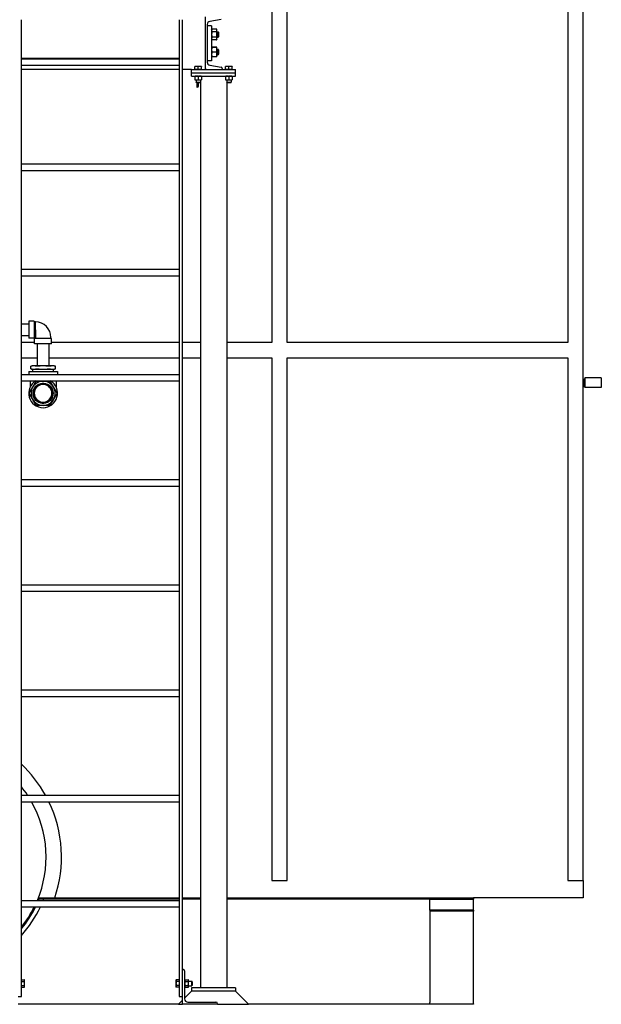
# Model space of a CAD drawing. Header units: inches. Extents: x 24 to 1128, y -69 to 748.
# Tile 545 of 656: x 984 to 1050, y 162 to 275. Entities that reach past the tile are written whole.
import ezdxf

# ---------------------------------------------------------------- set-up
doc = ezdxf.new("R2010")
doc.units = ezdxf.units.IN
doc.header["$LTSCALE"] = 32
doc.header["$MEASUREMENT"] = 0
doc.layers.add('Visible (ANSI)', color=7, linetype='Continuous', lineweight=30)

msp = doc.modelspace()

# ---------------------------------------------------------------- linework, layer by layer
at = {"layer": 'Visible (ANSI)'}
for p, q in [((1048.03453, 176.36817), (1048.03453, 339.23367)), ((1012.53453, 285.73367), (1012.53453, 237.73367)), ((1014.28453, 237.73367), (1014.28453, 285.73367)), ((1046.28453, 285.73367), (1046.28453, 237.73367)), ((983.95453, 163.10867), (983.95453, 274.54801)), ((1001.95453, 274.54801), (1001.95453, 163.10867)), ((1002.32953, 163.10867), (1002.32953, 274.54801)), ((1004.95453, 268.85867), (1004.95453, 274.85867)), ((1006.73134, 274.56851), (1005.44092, 274.35257)), ((1005.15453, 274.01427), (1005.15453, 269.70307)), ((1005.65453, 273.85867), (1005.15453, 273.85867)), ((1005.65453, 273.85867), (1005.65453, 269.85867)), ((1005.65453, 273.38967), (1005.69284, 273.47182)), ((1006.22523, 273.47182), (1005.69284, 273.47182)), ((1006.22523, 273.16524), (1005.69284, 273.16524)), ((1006.26353, 273.38967), (1006.22523, 273.47182)), ((1006.26353, 273.31853), (1006.26353, 273.38967)), ((1006.26353, 272.85867), (1006.26353, 273.31853)), ((1006.26353, 273.17117), (1006.40046, 273.17117)), ((1006.40046, 272.54617), (1006.40046, 273.17117)), ((1006.45454, 273.1154), (1006.40046, 273.17117)), ((1006.45454, 273.1154), (1006.45454, 272.60194)), ((1005.65453, 272.32767), (1005.69284, 272.24552)), ((1006.22523, 272.5521), (1005.69284, 272.5521)), ((1006.22523, 272.24552), (1005.69284, 272.24552)), ((1006.26353, 272.32767), (1006.22523, 272.24552)), ((1006.26353, 272.39881), (1006.26353, 272.85867)), ((1006.26353, 272.54617), (1006.40046, 272.54617)), ((1006.26353, 272.32767), (1006.26353, 272.39881)), ((1006.45454, 272.60194), (1006.40046, 272.54617)), ((1005.65453, 271.38967), (1005.65463, 271.38987)), ((1006.22523, 271.39798), (1005.69284, 271.39798)), ((1006.22523, 271.38095), (1005.69284, 271.38095)), ((1006.22523, 270.84163), (1005.69284, 270.84163)), ((1006.26353, 271.38967), (1006.26344, 271.38987)), ((1006.26353, 271.38946), (1006.26353, 271.38967)), ((1006.26353, 271.11129), (1006.26353, 271.38946)), ((1006.26353, 271.17117), (1006.40046, 271.17117)), ((1006.26353, 270.58049), (1006.26353, 271.11129)), ((1006.40046, 270.54617), (1006.40046, 271.17117)), ((1006.45454, 271.1154), (1006.40046, 271.17117)), ((1006.45454, 271.1154), (1006.45454, 270.60194)), ((1001.95453, 270.10867), (983.95453, 270.10867)), ((983.95453, 270.09367), (1001.95453, 270.09367)), ((1005.65453, 269.85867), (1005.15453, 269.85867)), ((1005.65453, 270.32767), (1005.65463, 270.32746)), ((1006.22523, 270.31936), (1005.69284, 270.31936)), ((1006.26353, 270.32767), (1006.26344, 270.32746)), ((1006.26353, 270.32767), (1006.26353, 270.58049)), ((1006.26353, 270.54617), (1006.40046, 270.54617)), ((1006.45454, 270.60194), (1006.40046, 270.54617)), ((983.95453, 269.34367), (1001.95453, 269.34367)), ((1001.95453, 268.85867), (983.95453, 268.85867)), ((1003.37453, 268.85867), (1002.32953, 268.85867)), ((1003.37453, 268.85867), (1008.37453, 268.85867)), ((1003.37453, 268.48367), (1003.37453, 268.85867)), ((1003.37453, 268.48367), (1008.37453, 268.48367)), ((1003.37453, 268.48367), (1008.37453, 268.48367)), ((1003.37453, 268.10867), (1003.37453, 268.48367)), ((1003.93703, 269.22267), (1003.74953, 269.22267)), ((1003.74953, 268.85867), (1003.74953, 269.18918)), ((1003.93703, 268.85867), (1003.74953, 268.85867)), ((1003.74953, 268.85867), (1003.74953, 268.85867)), ((1004.31203, 269.22267), (1003.93703, 269.22267)), ((1004.12453, 268.85867), (1003.93703, 268.85867)), ((1004.12453, 268.85867), (1004.12453, 269.18918)), ((1004.31203, 268.85867), (1004.12453, 268.85867)), ((1004.49953, 269.22267), (1004.31203, 269.22267)), ((1004.49953, 268.85867), (1004.31203, 268.85867)), ((1004.49953, 268.85867), (1004.49953, 269.18918)), ((1004.49953, 268.85867), (1004.49953, 268.85867)), ((1004.95453, 268.97968), (1004.95453, 268.85867)), ((1005.44092, 269.36477), (1006.73134, 269.14883)), ((1006.87453, 268.97968), (1006.87453, 268.85867)), ((1007.43703, 269.22267), (1007.24953, 269.22267)), ((1007.24953, 268.85867), (1007.24953, 269.18918)), ((1007.43703, 268.85867), (1007.24953, 268.85867)), ((1007.24953, 268.85867), (1007.24953, 268.85867)), ((1007.81203, 269.22267), (1007.43703, 269.22267)), ((1007.62453, 268.85867), (1007.43703, 268.85867)), ((1007.62453, 268.85867), (1007.62453, 269.18918)), ((1007.81203, 268.85867), (1007.62453, 268.85867)), ((1007.99953, 269.22267), (1007.81203, 269.22267)), ((1007.99953, 268.85867), (1007.81203, 268.85867)), ((1007.99953, 268.85867), (1007.99953, 269.18918)), ((1007.99953, 268.85867), (1007.99953, 268.85867)), ((1008.37453, 268.48367), (1008.37453, 268.85867)), ((1008.37453, 268.10867), (1008.37453, 268.48367)), ((1003.37453, 268.10867), (1008.37453, 268.10867)), ((1003.74953, 268.07518), (1003.74953, 267.70416)), ((1003.74953, 267.67067), (1003.93703, 267.67067)), ((1003.87453, 267.67067), (1003.87453, 267.40444)), ((1003.87453, 267.40444), (1004.37453, 267.40444)), ((1003.92172, 267.35867), (1003.87453, 267.40444)), ((1004.32734, 267.35867), (1003.92172, 267.35867)), ((1003.93703, 267.67067), (1004.31203, 267.67067)), ((1003.95453, 267.35867), (1003.95453, 266.85867)), ((1004.12453, 268.07518), (1004.12453, 267.70416)), ((1004.14253, 266.97867), (1004.14253, 267.35867)), ((1004.31203, 267.67067), (1004.49953, 267.67067)), ((1004.32734, 267.35867), (1004.37453, 267.40444)), ((1004.37453, 267.67067), (1004.37453, 267.40444)), ((1004.37453, 267.40444), (1004.37453, 164.10867)), ((1004.49953, 268.07518), (1004.49953, 267.70416)), ((1007.24953, 268.07518), (1007.24953, 267.70416)), ((1007.24953, 267.67067), (1007.43703, 267.67067)), ((1007.37453, 267.67067), (1007.37453, 267.40444)), ((1007.37453, 267.40444), (1007.37453, 164.10867)), ((1007.37453, 267.40444), (1007.87453, 267.40444)), ((1007.42172, 267.35867), (1007.37453, 267.40444)), ((1007.82734, 267.35867), (1007.42172, 267.35867)), ((1007.43703, 267.67067), (1007.81203, 267.67067)), ((1007.62453, 268.07518), (1007.62453, 267.70416)), ((1007.81203, 267.67067), (1007.99953, 267.67067)), ((1007.82734, 267.35867), (1007.87453, 267.40444)), ((1007.87453, 267.67067), (1007.87453, 267.40444)), ((1007.99953, 268.07518), (1007.99953, 267.70416)), ((1003.95453, 266.85867), (1004.02253, 266.85867)), ((983.95453, 258.09367), (1001.95453, 258.09367)), ((983.95453, 257.34367), (1001.95453, 257.34367)), ((983.95453, 246.09367), (1001.95453, 246.09367)), ((983.95453, 245.34367), (1001.95453, 245.34367)), ((983.95453, 239.84382), (984.80581, 239.84382)), ((984.80581, 240.16132), (984.80581, 238.21132)), ((985.42581, 240.16132), (984.80581, 240.16132)), ((985.42581, 240.16132), (985.42581, 238.21132)), ((985.55236, 240.07632), (985.42581, 240.07632)), ((985.55158, 239.18882), (985.55236, 240.08132)), ((983.95453, 238.52882), (984.80581, 238.52882)), ((985.42581, 238.21132), (984.80581, 238.21132)), ((985.54581, 238.29632), (985.42581, 238.29632)), ((987.41081, 238.17632), (985.46081, 238.17632)), ((985.46081, 237.55632), (985.46081, 238.17632)), ((985.55581, 238.30632), (985.54581, 238.29632)), ((985.54581, 238.17632), (985.54581, 238.29632)), ((985.55581, 239.18882), (985.55581, 238.30632)), ((987.32581, 238.17632), (987.32581, 238.30632)), ((987.41081, 237.55632), (987.41081, 238.17632)), ((985.46081, 237.73367), (983.95453, 237.73367)), ((987.41081, 237.55632), (985.46081, 237.55632)), ((985.77831, 237.55632), (985.77831, 235.05632)), ((987.09331, 237.55632), (987.09331, 235.05632)), ((1001.95453, 237.73367), (987.41081, 237.73367)), ((1004.37453, 237.73367), (1002.32953, 237.73367)), ((1012.53453, 237.73367), (1007.37453, 237.73367)), ((1046.28453, 237.73367), (1014.28453, 237.73367)), ((983.95453, 235.98367), (985.77831, 235.98367)), ((987.09331, 235.98367), (1001.95453, 235.98367)), ((1002.32953, 235.98367), (1004.37453, 235.98367)), ((1007.37453, 235.98367), (1012.53453, 235.98367)), ((1012.53453, 235.98367), (1012.53453, 176.36817)), ((1014.28453, 235.98367), (1046.28453, 235.98367)), ((1014.28453, 176.36817), (1014.28453, 235.98367)), ((1046.28453, 235.98367), (1046.28453, 176.36817)), ((985.18581, 235.05632), (985.02144, 235.01228)), ((985.02144, 234.72537), (985.02144, 235.01228)), ((985.35328, 235.05632), (985.18581, 235.05632)), ((986.43581, 235.05632), (985.35328, 235.05632)), ((987.51834, 235.05632), (986.43581, 235.05632)), ((987.68581, 235.05632), (987.51834, 235.05632)), ((987.68581, 235.05632), (987.85018, 235.01228)), ((987.85018, 234.72537), (987.85018, 235.01228)), ((983.95453, 234.09367), (1001.95453, 234.09367)), ((984.79581, 234.43132), (988.07581, 234.43132)), ((984.79581, 234.43132), (984.79581, 234.09367)), ((985.18581, 234.68132), (985.02144, 234.72537)), ((985.18581, 234.68132), (985.35328, 234.68132)), ((985.25923, 234.43132), (985.24831, 234.68132)), ((985.35328, 234.68132), (986.43581, 234.68132)), ((986.43581, 234.68132), (987.51834, 234.68132)), ((987.51834, 234.68132), (987.68581, 234.68132)), ((987.6124, 234.43132), (987.62331, 234.68132)), ((987.68581, 234.68132), (987.85018, 234.72537)), ((988.07581, 234.43132), (988.07581, 234.09367)), ((1048.21529, 233.6942), (1048.21529, 232.5742)), ((1050.09529, 233.6942), (1048.21529, 233.6942)), ((1050.09529, 233.6942), (1050.09529, 232.5742)), ((983.95453, 233.34367), (1001.95453, 233.34367)), ((984.95581, 233.34367), (984.95581, 232.63786)), ((986.34206, 232.94261), (986.34206, 233.03673)), ((986.52956, 233.03673), (986.52956, 232.94261)), ((987.91581, 233.34367), (987.91581, 232.63786)), ((1048.03453, 233.5542), (1048.15279, 233.5542)), ((1048.03453, 232.7142), (1048.15279, 232.7142)), ((1048.15279, 232.7142), (1048.15279, 233.5542)), ((1048.21529, 233.55256), (1048.15279, 233.5542)), ((1048.21529, 232.71584), (1048.15279, 232.7142)), ((1050.09529, 232.5742), (1048.21529, 232.5742)), ((986.34206, 230.82592), (986.34206, 230.92003)), ((986.52956, 230.92003), (986.52956, 230.82592)), ((983.95453, 222.09367), (1001.95453, 222.09367)), ((983.95453, 221.34367), (1001.95453, 221.34367)), ((983.95453, 210.09367), (1001.95453, 210.09367)), ((983.95453, 209.34367), (1001.95453, 209.34367)), ((983.95453, 198.09367), (1001.95453, 198.09367)), ((983.95453, 197.34367), (1001.95453, 197.34367)), ((983.95453, 186.09367), (1001.95453, 186.09367)), ((983.95453, 185.34367), (1001.95453, 185.34367)), ((1012.53453, 176.36817), (1014.28453, 176.36817)), ((1046.28453, 176.36817), (1048.03453, 176.36817)), ((1048.03453, 176.36817), (1048.03453, 174.36817)), ((983.95453, 174.09367), (1001.95453, 174.09367)), ((1001.95453, 174.23367), (985.84141, 174.23367)), ((985.89534, 174.36817), (987.75919, 174.36817)), ((1001.95453, 174.23367), (986.51373, 174.23367)), ((987.75919, 174.36817), (1001.95453, 174.36817)), ((1002.32953, 174.36817), (1004.37453, 174.36817)), ((1004.37453, 174.23367), (1002.32953, 174.23367)), ((1004.37453, 174.23367), (1002.32953, 174.23367)), ((1007.37453, 174.36817), (1035.53453, 174.36817)), ((1030.53453, 174.23367), (1007.37453, 174.23367)), ((1030.53453, 174.23367), (1007.37453, 174.23367)), ((1030.53453, 174.23367), (1035.53453, 174.23367)), ((1030.53453, 172.98367), (1030.53453, 174.23367)), ((1035.53453, 174.36817), (1035.53453, 174.23367)), ((1048.03453, 174.36817), (1035.53453, 174.36817)), ((1035.53453, 172.98367), (1035.53453, 174.23367)), ((983.95453, 173.34367), (1001.95453, 173.34367)), ((1030.53453, 172.98367), (1030.53453, 172.84585)), ((1035.53453, 172.98367), (1030.53453, 172.98367)), ((1035.53453, 172.98367), (1035.53453, 172.84585)), ((1030.53453, 172.84585), (1030.53453, 162.44526)), ((1035.53453, 172.84585), (1030.53453, 172.84585)), ((1035.53453, 162.27197), (1035.53453, 172.84585)), ((1002.32953, 162.23367), (1002.32953, 166.23367)), ((1002.32953, 166.23367), (1002.38953, 166.23367)), ((1002.57953, 166.04367), (1002.57953, 162.86367)), ((983.95454, 164.98367), (983.95453, 164.98367)), ((983.95454, 164.23367), (983.95453, 164.23367)), ((983.95454, 165.04168), (984.28504, 165.04168)), ((983.95454, 164.93343), (983.95454, 165.04168)), ((983.95454, 164.82518), (983.95454, 164.93343)), ((983.95454, 164.82518), (984.28504, 164.82518)), ((983.95454, 164.60867), (983.95454, 164.82518)), ((983.95454, 164.39216), (983.95454, 164.60867)), ((983.95454, 164.28391), (983.95454, 164.39216)), ((983.95454, 164.39216), (984.28504, 164.39216)), ((983.95454, 164.17566), (983.95454, 164.28391)), ((983.95454, 164.17566), (984.28504, 164.17566)), ((984.31854, 164.98367), (984.28504, 165.04168)), ((984.31854, 164.23367), (984.28504, 164.17566)), ((984.31854, 164.93343), (984.31854, 164.98367)), ((984.31854, 164.60867), (984.31854, 164.93343)), ((984.31854, 164.28391), (984.31854, 164.60867)), ((984.31854, 164.23367), (984.31854, 164.28391)), ((1001.59053, 164.98367), (1001.62402, 165.04168)), ((1001.59053, 164.98367), (1001.59053, 164.93343)), ((1001.59053, 164.93343), (1001.59053, 164.60867)), ((1001.59053, 164.60867), (1001.59053, 164.28391)), ((1001.59053, 164.28391), (1001.59053, 164.23367)), ((1001.59053, 164.23367), (1001.62402, 164.17566)), ((1001.95453, 165.04168), (1001.62402, 165.04168)), ((1001.95453, 164.82518), (1001.62402, 164.82518)), ((1001.95453, 164.39216), (1001.62402, 164.39216)), ((1001.95453, 164.17566), (1001.62402, 164.17566)), ((1001.95453, 165.04168), (1001.95453, 164.93343)), ((1001.95453, 164.98367), (1001.95453, 164.98367)), ((1001.95453, 164.93343), (1001.95453, 164.82518)), ((1001.95453, 164.82518), (1001.95453, 164.60867)), ((1001.95453, 164.60867), (1001.95453, 164.39216)), ((1001.95453, 164.39216), (1001.95453, 164.28391)), ((1001.95453, 164.28391), (1001.95453, 164.17566)), ((1001.95453, 164.23367), (1001.95453, 164.23367)), ((1002.57953, 164.98367), (1002.61303, 165.04168)), ((1002.57953, 164.23367), (1002.61303, 164.17566)), ((1002.61303, 165.04168), (1002.98404, 165.04168)), ((1002.61303, 164.82518), (1002.98404, 164.82518)), ((1002.61303, 164.39216), (1002.98404, 164.39216)), ((1002.61303, 164.17566), (1002.98404, 164.17566)), ((1003.01753, 164.98367), (1002.98404, 165.04168)), ((1003.01753, 164.23367), (1002.98404, 164.17566)), ((1003.01753, 164.93343), (1003.01753, 164.98367)), ((1003.01753, 164.60867), (1003.01753, 164.93343)), ((1003.01753, 164.85867), (1003.40876, 164.85867)), ((1003.01753, 164.28391), (1003.01753, 164.60867)), ((1003.01753, 164.35867), (1003.40876, 164.35867)), ((1003.01753, 164.23367), (1003.01753, 164.28391)), ((1008.37453, 164.10867), (1003.37453, 164.10867)), ((1003.37453, 164.10867), (1003.37453, 163.73367)), ((1003.40876, 164.35867), (1003.40876, 164.85867)), ((1003.45453, 164.81148), (1003.40876, 164.85867)), ((1003.45453, 164.40586), (1003.40876, 164.35867)), ((1003.45453, 164.81148), (1003.45453, 164.40586)), ((1008.37453, 164.10867), (1008.37453, 163.73367)), ((983.57953, 163.10867), (983.95453, 163.10867)), ((1001.95453, 163.10867), (1002.32953, 163.10867)), ((1003.37453, 163.73367), (1002.57953, 162.93867)), ((1008.37453, 163.73367), (1003.37453, 163.73367)), ((1008.37453, 163.73367), (1003.37453, 163.73367)), ((1008.37453, 163.73367), (1009.87453, 162.23367)), ((1001.87453, 162.23367), (983.57953, 162.23367)), ((1002.32953, 162.68867), (1001.87453, 162.23367)), ((1001.87453, 162.23367), (1002.32953, 162.23367)), ((1006.32953, 162.23367), (1002.32953, 162.23367)), ((1002.95953, 162.48367), (1006.13953, 162.48367)), ((1006.32953, 162.29367), (1006.32953, 162.23367)), ((1006.32953, 162.23367), (1009.87453, 162.23367)), ((1030.53453, 162.23367), (1009.87453, 162.23367)), ((1030.53453, 162.23367), (1030.53453, 162.42109)), ((1030.53453, 162.27197), (1035.53453, 162.27197)), ((1035.53453, 162.23367), (1030.53453, 162.23367)), ((1035.53453, 162.27197), (1035.53453, 162.23367))]:
    msp.add_line(p, q, dxfattribs=at)
msp.add_circle((986.43581, 231.93132), 1.14583, dxfattribs=at)
for centre, radius, start, end in [((1005.49753, 274.01427), 0.343, 99.5, 180), ((1005.49753, 269.70307), 0.343, 180, 260.5), ((1006.70303, 268.97968), 0.1715, 0, 80.5), ((1004.02253, 266.97867), 0.12, 270, 0), ((985.55081, 238.30632), 1.775, 0, 89.95), ((986.43581, 231.93132), 1.64, 120.5498546, 59.4501454), ((986.43581, 231.93132), 1.375, 150, 210), ((986.43581, 231.93132), 1.375, 90, 150), ((986.43581, 231.93132), 1.125, 94.7801918, 265.2198082), ((986.43581, 231.93132), 1.10937, 94.8476785, 265.1523215), ((986.43581, 231.93132), 1.01562, 95.2963809, 264.7036191), ((986.43581, 231.93132), 1, 95.379379, 264.620621), ((986.43581, 231.93132), 1.125, 85.2198082, 94.7801918), ((986.43581, 231.93132), 1, 84.620621, 95.379379), ((986.43581, 231.93132), 1.375, 30, 90), ((986.43581, 231.93132), 1.125, 274.7801918, 85.2198082), ((986.43581, 231.93132), 1.10937, 274.8476785, 85.1523215), ((986.43581, 231.93132), 1.01562, 275.2963809, 84.7036191), ((986.43581, 231.93132), 1, 275.379379, 84.620621), ((986.43581, 231.93132), 1.375, 330, 30), ((986.43581, 231.93132), 1.375, 210, 270), ((986.43581, 231.93132), 1, 264.620621, 275.379379), ((986.43581, 231.93132), 1.125, 265.2198082, 274.7801918), ((986.43581, 231.93132), 1.375, 270, 330), ((974.03453, 179.04617), 14.5, 29.0802712, 46.832152), ((974.03453, 179.04617), 12.75, 33.5555428, 38.9186032), ((974.03453, 179.04617), 12.75, 337.14307, 29.5986625), ((974.03453, 179.04617), 14.5, 341.1785127, 25.7414182), ((974.03453, 179.04617), 12.875, 337.3773537, 338.6945528), ((974.03453, 179.04617), 13.375, 338.2670903, 339.5275466), ((974.03453, 179.04617), 13.375, 338.2670903, 338.9112827), ((974.03453, 179.04617), 13.375, 317.8749147, 334.7635304), ((974.03453, 179.04617), 12.875, 320.3975007, 333.710134), ((974.03453, 179.04617), 12.75, 321.0813968, 333.4323028), ((1002.38953, 166.04367), 0.19, 0, 90), ((1002.95953, 162.86367), 0.38, 180, 270), ((1006.13953, 162.29367), 0.19, 0, 90), ((1030.70953, 162.42109), 0.175, 172.0602785, 180)]:
    msp.add_arc(centre, radius, start, end, dxfattribs=at)
for points, weights in [([(1005.69284, 273.47182), (1005.65453, 273.38967), (1005.65453, 273.31853)], [1, 1.0379548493, 1]), ([(1005.65453, 273.31853), (1005.65453, 273.24739), (1005.69284, 273.16524)], [1, 1.0379548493, 1]), ([(1005.69284, 273.16524), (1005.65453, 273.00095), (1005.65453, 272.85867)], [1, 1.0379548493, 1]), ([(1006.26353, 273.31853), (1006.26353, 273.38967), (1006.22523, 273.47182)], [1, 1.0379548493, 1]), ([(1006.22523, 273.16524), (1006.26353, 273.24739), (1006.26353, 273.31853)], [1, 1.0379548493, 1]), ([(1006.26353, 272.85867), (1006.26353, 273.00095), (1006.22523, 273.16524)], [1, 1.0379548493, 1]), ([(1005.65453, 272.85867), (1005.65453, 272.71639), (1005.69284, 272.5521)], [1, 1.0379548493, 1]), ([(1005.69284, 272.5521), (1005.65453, 272.46995), (1005.65453, 272.39881)], [1, 1.0379548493, 1]), ([(1005.65453, 272.39881), (1005.65453, 272.32767), (1005.69284, 272.24552)], [1, 1.0379548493, 1]), ([(1006.22523, 272.5521), (1006.26353, 272.71639), (1006.26353, 272.85867)], [1, 1.0379548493, 1]), ([(1006.26353, 272.39881), (1006.26353, 272.46995), (1006.22523, 272.5521)], [1, 1.0379548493, 1]), ([(1006.22523, 272.24552), (1006.26353, 272.32767), (1006.26353, 272.39881)], [1, 1.0379548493, 1]), ([(1005.69284, 271.39798), (1005.65453, 271.39342), (1005.65453, 271.38946)], [1, 1.0379548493, 1]), ([(1005.65453, 271.38946), (1005.65453, 271.38551), (1005.69284, 271.38095)], [1, 1.0379548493, 1]), ([(1005.69284, 271.38095), (1005.65453, 271.23644), (1005.65453, 271.11129)], [1, 1.0379548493, 1]), ([(1005.65453, 271.11129), (1005.65453, 270.98614), (1005.69284, 270.84163)], [1, 1.0379548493, 1]), ([(1005.69284, 270.84163), (1005.65453, 270.70169), (1005.65453, 270.58049)], [1, 1.0379548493, 1]), ([(1006.26353, 271.38946), (1006.26353, 271.39342), (1006.22523, 271.39798)], [1, 1.0379548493, 1]), ([(1006.22523, 271.38095), (1006.26353, 271.38551), (1006.26353, 271.38946)], [1, 1.0379548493, 1]), ([(1006.26353, 271.11129), (1006.26353, 271.23644), (1006.22523, 271.38095)], [1, 1.0379548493, 1]), ([(1006.22523, 270.84163), (1006.26353, 270.98614), (1006.26353, 271.11129)], [1, 1.0379548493, 1]), ([(1006.26353, 270.58049), (1006.26353, 270.70169), (1006.22523, 270.84163)], [1, 1.0379548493, 1]), ([(1005.65453, 270.58049), (1005.65453, 270.4593), (1005.69284, 270.31936)], [1, 1.0379548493, 1]), ([(1005.69284, 270.31936), (1005.65638, 270.3237), (1005.65463, 270.32746)], [1, 1.03605488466, 1.00360971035]), ([(1006.22523, 270.31936), (1006.26353, 270.4593), (1006.26353, 270.58049)], [1, 1.0379548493, 1]), ([(1006.26344, 270.32746), (1006.26168, 270.3237), (1006.22523, 270.31936)], [1.00360971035, 1.03605488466, 1]), ([(1003.74953, 269.18918), (1003.74953, 269.22267), (1003.74953, 269.22267)], [1, 1.0379548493, 1]), ([(1003.93703, 269.22267), (1003.85001, 269.22267), (1003.74953, 269.18918)], [1, 1.0379548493, 1]), ([(1004.12453, 269.18918), (1004.02405, 269.22267), (1003.93703, 269.22267)], [1, 1.0379548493, 1]), ([(1004.31203, 269.22267), (1004.22501, 269.22267), (1004.12453, 269.18918)], [1, 1.0379548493, 1]), ([(1004.49953, 269.18918), (1004.39905, 269.22267), (1004.31203, 269.22267)], [1, 1.0379548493, 1]), ([(1004.49953, 269.22267), (1004.49953, 269.22267), (1004.49953, 269.18918)], [1, 1.0379548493, 1]), ([(1007.24953, 269.18918), (1007.24953, 269.22267), (1007.24953, 269.22267)], [1, 1.0379548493, 1]), ([(1007.43703, 269.22267), (1007.35001, 269.22267), (1007.24953, 269.18918)], [1, 1.0379548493, 1]), ([(1007.62453, 269.18918), (1007.52405, 269.22267), (1007.43703, 269.22267)], [1, 1.0379548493, 1]), ([(1007.81203, 269.22267), (1007.72501, 269.22267), (1007.62453, 269.18918)], [1, 1.0379548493, 1]), ([(1007.99953, 269.18918), (1007.89905, 269.22267), (1007.81203, 269.22267)], [1, 1.0379548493, 1]), ([(1007.99953, 269.22267), (1007.99953, 269.22267), (1007.99953, 269.18918)], [1, 1.0379548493, 1]), ([(1003.74953, 268.07518), (1003.74953, 268.10867), (1003.74953, 268.10867)], [1, 1.0379548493, 1]), ([(1003.93703, 268.10867), (1003.85001, 268.10867), (1003.74953, 268.07518)], [1, 1.0379548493, 1]), ([(1003.74953, 267.70416), (1003.85001, 267.67067), (1003.93703, 267.67067)], [1, 1.0379548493, 1]), ([(1003.74953, 267.67067), (1003.74953, 267.67067), (1003.74953, 267.70416)], [1, 1.0379548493, 1]), ([(1004.12453, 268.07518), (1004.02405, 268.10867), (1003.93703, 268.10867)], [1, 1.0379548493, 1]), ([(1003.93703, 267.67067), (1004.02405, 267.67067), (1004.12453, 267.70416)], [1, 1.0379548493, 1]), ([(1004.31203, 268.10867), (1004.22501, 268.10867), (1004.12453, 268.07518)], [1, 1.0379548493, 1]), ([(1004.12453, 267.70416), (1004.22501, 267.67067), (1004.31203, 267.67067)], [1, 1.0379548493, 1]), ([(1004.49953, 268.07518), (1004.39905, 268.10867), (1004.31203, 268.10867)], [1, 1.0379548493, 1]), ([(1004.31203, 267.67067), (1004.39905, 267.67067), (1004.49953, 267.70416)], [1, 1.0379548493, 1]), ([(1004.49953, 268.10867), (1004.49953, 268.10867), (1004.49953, 268.07518)], [1, 1.0379548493, 1]), ([(1004.49953, 267.70416), (1004.49953, 267.67067), (1004.49953, 267.67067)], [1, 1.0379548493, 1]), ([(1007.24953, 268.07518), (1007.24953, 268.10867), (1007.24953, 268.10867)], [1, 1.0379548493, 1]), ([(1007.43703, 268.10867), (1007.35001, 268.10867), (1007.24953, 268.07518)], [1, 1.0379548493, 1]), ([(1007.24953, 267.70416), (1007.35001, 267.67067), (1007.43703, 267.67067)], [1, 1.0379548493, 1]), ([(1007.24953, 267.67067), (1007.24953, 267.67067), (1007.24953, 267.70416)], [1, 1.0379548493, 1]), ([(1007.62453, 268.07518), (1007.52405, 268.10867), (1007.43703, 268.10867)], [1, 1.0379548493, 1]), ([(1007.43703, 267.67067), (1007.52405, 267.67067), (1007.62453, 267.70416)], [1, 1.0379548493, 1]), ([(1007.81203, 268.10867), (1007.72501, 268.10867), (1007.62453, 268.07518)], [1, 1.0379548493, 1]), ([(1007.62453, 267.70416), (1007.72501, 267.67067), (1007.81203, 267.67067)], [1, 1.0379548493, 1]), ([(1007.99953, 268.07518), (1007.89905, 268.10867), (1007.81203, 268.10867)], [1, 1.0379548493, 1]), ([(1007.81203, 267.67067), (1007.89905, 267.67067), (1007.99953, 267.70416)], [1, 1.0379548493, 1]), ([(1007.99953, 268.10867), (1007.99953, 268.10867), (1007.99953, 268.07518)], [1, 1.0379548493, 1]), ([(1007.99953, 267.70416), (1007.99953, 267.67067), (1007.99953, 267.67067)], [1, 1.0379548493, 1]), ([(985.35328, 235.05632), (985.20819, 235.05632), (985.04656, 235.01816)], [1, 1.0796639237, 1.10285189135]), ([(985.66, 235.01816), (985.49837, 235.05632), (985.35328, 235.05632)], [1.10285189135, 1.0796639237, 1]), ([(986.43581, 235.05632), (986.14563, 235.05632), (985.82238, 235.01816)], [1, 1.0796639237, 1.10285189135]), ([(987.04925, 235.01816), (986.726, 235.05632), (986.43581, 235.05632)], [1.10285189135, 1.0796639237, 1]), ([(987.51834, 235.05632), (987.37325, 235.05632), (987.21163, 235.01816)], [1, 1.0796639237, 1.10285189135]), ([(987.82506, 235.01816), (987.66344, 235.05632), (987.51834, 235.05632)], [1.10285189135, 1.0796639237, 1]), ([(985.04656, 234.71948), (985.20819, 234.68132), (985.35328, 234.68132)], [1.10285189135, 1.0796639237, 1]), ([(985.35328, 234.68132), (985.49837, 234.68132), (985.66, 234.71948)], [1, 1.0796639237, 1.10285189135]), ([(985.82238, 234.71948), (986.14563, 234.68132), (986.43581, 234.68132)], [1.10285189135, 1.0796639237, 1]), ([(986.43581, 234.68132), (986.726, 234.68132), (987.04925, 234.71948)], [1, 1.0796639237, 1.10285189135]), ([(987.21163, 234.71948), (987.37325, 234.68132), (987.51834, 234.68132)], [1.10285189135, 1.0796639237, 1]), ([(987.51834, 234.68132), (987.66344, 234.68132), (987.82506, 234.71948)], [1, 1.0796639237, 1.10285189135]), ([(984.88418, 231.99382), (985.07557, 232.32531), (985.24503, 232.61882)], [1.0414979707, 1.05302826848, 1]), ([(985.24503, 232.61882), (985.41449, 232.91234), (985.60587, 233.24382)], [1, 1.05302826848, 1.0414979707]), ([(985.71412, 233.30632), (986.09689, 233.30632), (986.43581, 233.30632)], [1.0414979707, 1.05302826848, 1]), ([(986.34206, 233.03673), (986.34206, 233.04451), (986.34206, 233.05241)], [1, 1.00004890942, 1.00004856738]), ([(986.34206, 232.92692), (986.34206, 232.9347), (986.34206, 232.94261)], [1.00006158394, 1.00006110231, 1]), ([(986.43581, 233.30632), (986.77473, 233.30632), (987.1575, 233.30632)], [1, 1.05302826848, 1.0414979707]), ([(986.52956, 233.05241), (986.52956, 233.04451), (986.52956, 233.03673)], [1.00004856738, 1.00004890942, 1]), ([(986.52956, 232.94261), (986.52956, 232.9347), (986.52956, 232.92692)], [1, 1.00006110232, 1.00006158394]), ([(987.26575, 233.24382), (987.45714, 232.91234), (987.6266, 232.61882)], [1.0414979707, 1.05302826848, 1]), ([(987.6266, 232.61882), (987.79606, 232.32531), (987.98744, 231.99382)], [1, 1.05302826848, 1.0414979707]), ([(985.24503, 231.24382), (985.07557, 231.53734), (984.88418, 231.86882)], [1, 1.05302826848, 1.0414979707]), ([(987.98744, 231.86882), (987.79606, 231.53734), (987.6266, 231.24382)], [1.0414979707, 1.05302826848, 1]), ([(985.60587, 230.61882), (985.41449, 230.95031), (985.24503, 231.24382)], [1.0414979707, 1.05302826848, 1]), ([(986.43581, 230.55632), (986.09689, 230.55632), (985.71412, 230.55632)], [1, 1.05302826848, 1.0414979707]), ([(986.34206, 230.92003), (986.34206, 230.92794), (986.34206, 230.93573)], [1, 1.00006110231, 1.00006158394]), ([(986.34206, 230.81024), (986.34206, 230.81813), (986.34206, 230.82592)], [1.00004856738, 1.00004890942, 1]), ([(987.1575, 230.55632), (986.77473, 230.55632), (986.43581, 230.55632)], [1.0414979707, 1.05302826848, 1]), ([(986.52956, 230.93573), (986.52956, 230.92794), (986.52956, 230.92003)], [1.00006158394, 1.00006110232, 1]), ([(986.52956, 230.82592), (986.52956, 230.81813), (986.52956, 230.81024)], [1, 1.00004890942, 1.00004856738]), ([(987.6266, 231.24382), (987.45714, 230.95031), (987.26575, 230.61882)], [1, 1.05302826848, 1.0414979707]), ([(984.31854, 164.93343), (984.31854, 164.98367), (984.28504, 165.04168)], [1, 1.0379548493, 1]), ([(984.28504, 164.82518), (984.31854, 164.88319), (984.31854, 164.93343)], [1, 1.0379548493, 1]), ([(984.31854, 164.60867), (984.31854, 164.70915), (984.28504, 164.82518)], [1, 1.0379548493, 1]), ([(984.28504, 164.39216), (984.31854, 164.50819), (984.31854, 164.60867)], [1, 1.0379548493, 1]), ([(984.31854, 164.28391), (984.31854, 164.33415), (984.28504, 164.39216)], [1, 1.0379548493, 1]), ([(984.28504, 164.17566), (984.31854, 164.23367), (984.31854, 164.28391)], [1, 1.0379548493, 1]), ([(1001.62402, 165.04168), (1001.59053, 164.98367), (1001.59053, 164.93343)], [1, 1.0379548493, 1]), ([(1001.59053, 164.93343), (1001.59053, 164.88319), (1001.62402, 164.82518)], [1, 1.0379548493, 1]), ([(1001.62402, 164.82518), (1001.59053, 164.70915), (1001.59053, 164.60867)], [1, 1.0379548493, 1]), ([(1001.59053, 164.60867), (1001.59053, 164.50819), (1001.62402, 164.39216)], [1, 1.0379548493, 1]), ([(1001.62402, 164.39216), (1001.59053, 164.33415), (1001.59053, 164.28391)], [1, 1.0379548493, 1]), ([(1001.59053, 164.28391), (1001.59053, 164.23367), (1001.62402, 164.17566)], [1, 1.0379548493, 1]), ([(1002.61303, 165.04168), (1002.57953, 164.98367), (1002.57953, 164.93343)], [1, 1.0379548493, 1]), ([(1002.57953, 164.93343), (1002.57953, 164.88319), (1002.61303, 164.82518)], [1, 1.0379548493, 1]), ([(1002.61303, 164.82518), (1002.57953, 164.70915), (1002.57953, 164.60867)], [1, 1.0379548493, 1]), ([(1002.57953, 164.60867), (1002.57953, 164.50819), (1002.61303, 164.39216)], [1, 1.0379548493, 1]), ([(1002.61303, 164.39216), (1002.57953, 164.33415), (1002.57953, 164.28391)], [1, 1.0379548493, 1]), ([(1002.57953, 164.28391), (1002.57953, 164.23367), (1002.61303, 164.17566)], [1, 1.0379548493, 1]), ([(1003.01753, 164.93343), (1003.01753, 164.98367), (1002.98404, 165.04168)], [1, 1.0379548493, 1]), ([(1002.98404, 164.82518), (1003.01753, 164.88319), (1003.01753, 164.93343)], [1, 1.0379548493, 1]), ([(1003.01753, 164.60867), (1003.01753, 164.70915), (1002.98404, 164.82518)], [1, 1.0379548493, 1]), ([(1002.98404, 164.39216), (1003.01753, 164.50819), (1003.01753, 164.60867)], [1, 1.0379548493, 1]), ([(1003.01753, 164.28391), (1003.01753, 164.33415), (1002.98404, 164.39216)], [1, 1.0379548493, 1]), ([(1002.98404, 164.17566), (1003.01753, 164.23367), (1003.01753, 164.28391)], [1, 1.0379548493, 1])]:
    msp.add_rational_spline(points, weights, degree=2, dxfattribs=at)
for points, knots in [([(985.04656, 235.01816), (985.04373, 235.0175), (985.04111, 235.01688), (985.02724, 235.01362), (985.02144, 235.01228), (985.02144, 235.01228)], [1.8776429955, 1.8776429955, 1.8776429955, 1.8776429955, 1.9190019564, 1.9190019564, 2.1182330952, 2.1182330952, 2.1182330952, 2.1182330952]), ([(985.82238, 235.01816), (985.81671, 235.0175), (985.81103, 235.01688), (985.77808, 235.01362), (985.75127, 235.01228), (985.70599, 235.01228), (985.68497, 235.01362), (985.6659, 235.01688), (985.66283, 235.0175), (985.66, 235.01816)], [1.8776429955, 1.8776429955, 1.8776429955, 1.8776429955, 1.9190019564, 1.9190019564, 2.1182330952, 2.1182330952, 2.317464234, 2.317464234, 2.3588231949, 2.3588231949, 2.3588231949, 2.3588231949]), ([(987.21163, 235.01816), (987.20879, 235.0175), (987.20573, 235.01688), (987.18666, 235.01362), (987.16564, 235.01228), (987.12035, 235.01228), (987.09354, 235.01362), (987.0606, 235.01688), (987.05492, 235.0175), (987.04925, 235.01816)], [1.8776429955, 1.8776429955, 1.8776429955, 1.8776429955, 1.9190019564, 1.9190019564, 2.1182330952, 2.1182330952, 2.317464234, 2.317464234, 2.3588231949, 2.3588231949, 2.3588231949, 2.3588231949]), ([(987.85018, 235.01228), (987.85018, 235.01228), (987.84439, 235.01362), (987.83051, 235.01688), (987.8279, 235.0175), (987.82506, 235.01816)], [2.1182330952, 2.1182330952, 2.1182330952, 2.1182330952, 2.317464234, 2.317464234, 2.3588231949, 2.3588231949, 2.3588231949, 2.3588231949]), ([(985.02144, 234.72537), (985.02144, 234.72537), (985.02724, 234.72403), (985.04111, 234.72077), (985.04373, 234.72015), (985.04656, 234.71948)], [0.8049583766, 0.8049583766, 0.8049583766, 0.8049583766, 1.0041895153, 1.0041895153, 1.0455484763, 1.0455484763, 1.0455484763, 1.0455484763]), ([(985.66, 234.71948), (985.66283, 234.72015), (985.6659, 234.72077), (985.68497, 234.72403), (985.70599, 234.72537), (985.75127, 234.72537), (985.77808, 234.72403), (985.81103, 234.72077), (985.81671, 234.72015), (985.82238, 234.71948)], [0.5643682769, 0.5643682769, 0.5643682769, 0.5643682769, 0.6057272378, 0.6057272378, 0.8049583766, 0.8049583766, 1.0041895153, 1.0041895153, 1.0455484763, 1.0455484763, 1.0455484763, 1.0455484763]), ([(987.04925, 234.71948), (987.05492, 234.72015), (987.0606, 234.72077), (987.09354, 234.72403), (987.12035, 234.72537), (987.16564, 234.72537), (987.18666, 234.72403), (987.20573, 234.72077), (987.20879, 234.72015), (987.21163, 234.71948)], [0.5643682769, 0.5643682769, 0.5643682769, 0.5643682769, 0.6057272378, 0.6057272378, 0.8049583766, 0.8049583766, 1.0041895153, 1.0041895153, 1.0455484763, 1.0455484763, 1.0455484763, 1.0455484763]), ([(987.82506, 234.71948), (987.8279, 234.72015), (987.83051, 234.72077), (987.84439, 234.72403), (987.85018, 234.72537), (987.85018, 234.72537)], [0.5643682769, 0.5643682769, 0.5643682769, 0.5643682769, 0.6057272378, 0.6057272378, 0.8049583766, 0.8049583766, 0.8049583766, 0.8049583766]), ([(985.60587, 233.24382), (985.60811, 233.24769), (985.61056, 233.25146), (985.62358, 233.26927), (985.63714, 233.28121), (985.66611, 233.29794), (985.68323, 233.30371), (985.70517, 233.30608), (985.70966, 233.30632), (985.71412, 233.30632)], [-0.6749072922, -0.6749072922, -0.6749072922, -0.6749072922, -0.6423484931, -0.6423484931, -0.5149115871, -0.5149115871, -0.3874746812, -0.3874746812, -0.3549158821, -0.3549158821, -0.3549158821, -0.3549158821]), ([(987.1575, 233.30632), (987.16197, 233.30632), (987.16646, 233.30608), (987.18839, 233.30371), (987.20552, 233.29794), (987.23448, 233.28121), (987.24805, 233.26927), (987.26107, 233.25146), (987.26352, 233.24769), (987.26575, 233.24382)], [-0.6749072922, -0.6749072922, -0.6749072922, -0.6749072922, -0.6423484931, -0.6423484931, -0.5149115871, -0.5149115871, -0.3874746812, -0.3874746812, -0.3549158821, -0.3549158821, -0.3549158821, -0.3549158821]), ([(984.88418, 231.86882), (984.88195, 231.87269), (984.87991, 231.8767), (984.871, 231.89688), (984.86744, 231.9146), (984.86744, 231.94805), (984.871, 231.96576), (984.87991, 231.98595), (984.88195, 231.98995), (984.88418, 231.99382)], [-0.6749072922, -0.6749072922, -0.6749072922, -0.6749072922, -0.6423484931, -0.6423484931, -0.5149115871, -0.5149115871, -0.3874746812, -0.3874746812, -0.3549158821, -0.3549158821, -0.3549158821, -0.3549158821]), ([(987.98744, 231.99382), (987.98968, 231.98995), (987.99171, 231.98595), (988.00063, 231.96576), (988.00419, 231.94805), (988.00419, 231.9146), (988.00063, 231.89688), (987.99171, 231.8767), (987.98968, 231.87269), (987.98744, 231.86882)], [-0.6749072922, -0.6749072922, -0.6749072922, -0.6749072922, -0.6423484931, -0.6423484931, -0.5149115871, -0.5149115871, -0.3874746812, -0.3874746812, -0.3549158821, -0.3549158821, -0.3549158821, -0.3549158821]), ([(985.71412, 230.55632), (985.70966, 230.55632), (985.70517, 230.55656), (985.68323, 230.55893), (985.66611, 230.56471), (985.63714, 230.58143), (985.62358, 230.59337), (985.61056, 230.61119), (985.60811, 230.61495), (985.60587, 230.61882)], [-0.6749072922, -0.6749072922, -0.6749072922, -0.6749072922, -0.6423484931, -0.6423484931, -0.5149115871, -0.5149115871, -0.3874746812, -0.3874746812, -0.3549158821, -0.3549158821, -0.3549158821, -0.3549158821]), ([(987.26575, 230.61882), (987.26352, 230.61495), (987.26107, 230.61119), (987.24805, 230.59337), (987.23448, 230.58143), (987.20552, 230.56471), (987.18839, 230.55893), (987.16646, 230.55656), (987.16197, 230.55632), (987.1575, 230.55632)], [-0.6749072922, -0.6749072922, -0.6749072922, -0.6749072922, -0.6423484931, -0.6423484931, -0.5149115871, -0.5149115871, -0.3874746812, -0.3874746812, -0.3549158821, -0.3549158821, -0.3549158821, -0.3549158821])]:
    msp.add_open_spline(points, degree=3, knots=knots, dxfattribs=at)

doc.saveas('drawing.dxf')
